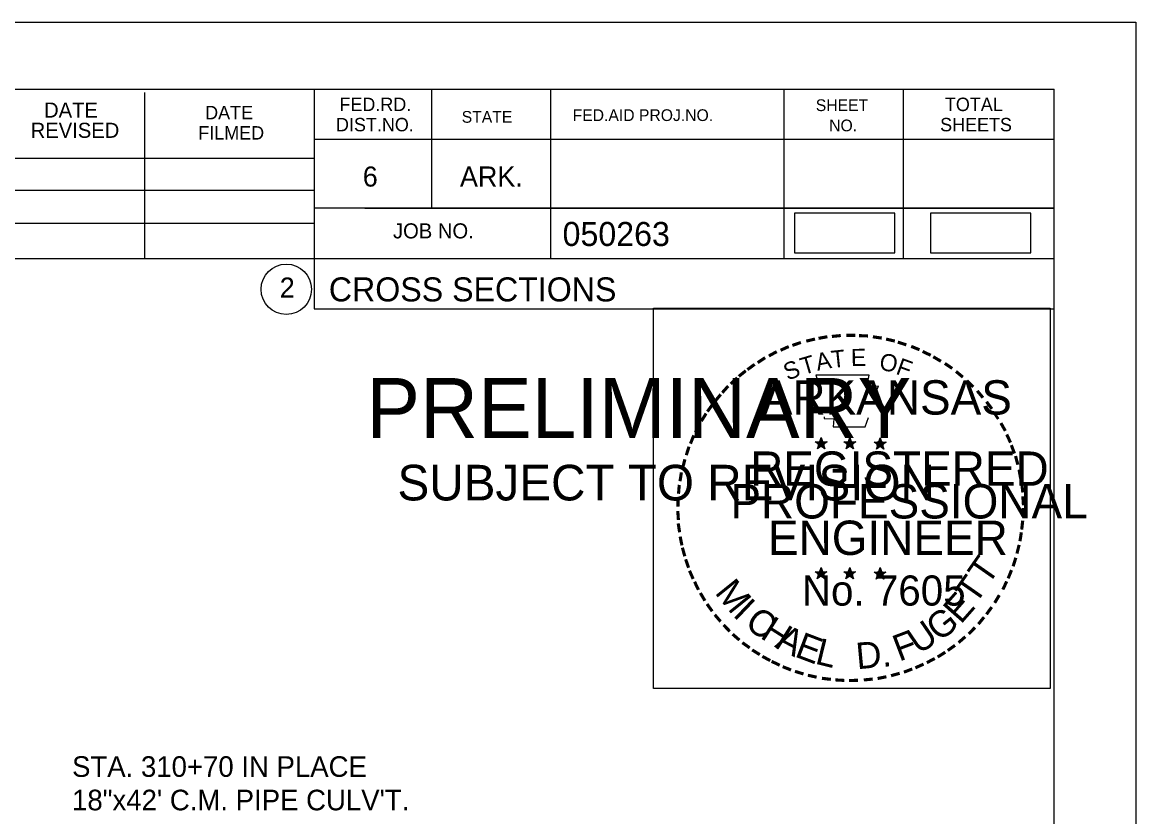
# Model space of a CAD drawing. Extents: x 1365647 to 1367999, y 387113 to 400173.
# Drawn here: x 1365992.2 to 1366057, y 398206.7 to 398253 of the extents above; entities that cross this region are included whole.
import ezdxf

# ---------------------------------------------------------------- set-up
doc = ezdxf.new("R2010")
doc.units = 0
for name, color, linetype in [('R_Border', 7, 'Continuous'), ('R_Border PE', 7, 'Continuous'), ('R_Border Prem', 7, 'Continuous'), ('R_Detour', 7, 'Continuous'), ('R_Draft', 7, 'Continuous'), ('R_No Plot', 7, 'Continuous')]:
    doc.layers.add(name, color=color, linetype=linetype)

msp = doc.modelspace()

# ---------------------------------------------------------------- linework, layer by layer
at = {"layer": 'R_Border'}
for p, q in [((1365736.095, 398249.077), (1366052.275, 398249.077)), ((1365999.315, 398239.197), (1365999.315, 398248.877)), ((1366009.175, 398249.077), (1366009.175, 398236.277)), ((1366016.015, 398249.077), (1366016.015, 398242.137)), ((1366022.955, 398249.077), (1366022.955, 398239.197)), ((1366036.535, 398249.077), (1366036.535, 398239.197)), ((1366043.475, 398249.077), (1366043.475, 398239.197)), ((1366052.275, 398043.617), (1366052.275, 398249.077)), ((1366052.275, 398246.137), (1366009.175, 398246.137)), ((1366052.275, 398246.157), (1366052.275, 398246.157)), ((1365970.015, 398245.057), (1366009.175, 398245.057)), ((1365970.015, 398243.197), (1366009.175, 398243.197)), ((1366052.275, 398242.137), (1366009.175, 398242.137)), ((1366012.135, 398242.137), (1366052.275, 398242.137)), ((1365970.015, 398241.257), (1366009.175, 398241.257)), ((1366052.275, 398239.197), (1365970.015, 398239.197)), ((1366009.175, 398236.277), (1366052.275, 398236.277))]:
    msp.add_line(p, q, dxfattribs=at)
msp.add_circle((1366007.562, 398237.412), 1.467, dxfattribs=at)
at = {"layer": 'R_Border PE'}
for p, q in [((1366038.356, 398228.523), (1366038.705, 398228.412)), ((1366038.356, 398228.523), (1366038.609, 398228.478)), ((1366038.356, 398228.523), (1366038.593, 398228.401)), ((1366038.489, 398228.115), (1366038.705, 398228.412)), ((1366038.705, 398228.777), (1366038.664, 398228.525)), ((1366038.705, 398228.412), (1366038.705, 398228.777)), ((1366038.705, 398228.777), (1366038.754, 398228.527)), ((1366039.052, 398228.523), (1366038.705, 398228.412)), ((1366038.918, 398228.115), (1366038.705, 398228.412)), ((1366039.052, 398228.523), (1366038.766, 398228.474)), ((1366038.918, 398228.115), (1366038.781, 398228.406)), ((1366039.052, 398228.523), (1366038.848, 398228.421)), ((1366040.026, 398228.523), (1366040.375, 398228.412)), ((1366040.026, 398228.523), (1366040.279, 398228.478)), ((1366040.026, 398228.523), (1366040.263, 398228.401)), ((1366040.159, 398228.115), (1366040.375, 398228.412)), ((1366040.375, 398228.777), (1366040.334, 398228.525)), ((1366040.375, 398228.412), (1366040.375, 398228.777)), ((1366040.375, 398228.777), (1366040.424, 398228.527)), ((1366040.722, 398228.523), (1366040.375, 398228.412)), ((1366040.588, 398228.115), (1366040.375, 398228.412)), ((1366040.722, 398228.523), (1366040.436, 398228.474)), ((1366040.588, 398228.115), (1366040.451, 398228.406)), ((1366040.722, 398228.523), (1366040.518, 398228.421)), ((1366041.79, 398228.511), (1366042.139, 398228.4)), ((1366041.79, 398228.511), (1366042.043, 398228.466)), ((1366041.79, 398228.511), (1366042.027, 398228.389)), ((1366041.923, 398228.103), (1366042.139, 398228.4)), ((1366042.139, 398228.765), (1366042.098, 398228.513)), ((1366042.139, 398228.4), (1366042.139, 398228.765)), ((1366042.139, 398228.765), (1366042.188, 398228.515)), ((1366042.486, 398228.511), (1366042.139, 398228.4)), ((1366042.352, 398228.103), (1366042.139, 398228.4)), ((1366042.486, 398228.511), (1366042.2, 398228.462)), ((1366042.352, 398228.103), (1366042.215, 398228.394)), ((1366042.486, 398228.511), (1366042.282, 398228.409)), ((1366038.489, 398228.115), (1366038.615, 398228.359)), ((1366038.489, 398228.115), (1366038.703, 398228.332)), ((1366038.918, 398228.115), (1366038.703, 398228.329)), ((1366040.159, 398228.115), (1366040.285, 398228.359)), ((1366040.159, 398228.115), (1366040.373, 398228.332)), ((1366040.588, 398228.115), (1366040.373, 398228.329)), ((1366041.923, 398228.103), (1366042.049, 398228.347)), ((1366041.923, 398228.103), (1366042.137, 398228.32)), ((1366042.352, 398228.103), (1366042.137, 398228.317)), ((1366038.352, 398220.95), (1366038.701, 398220.839)), ((1366038.352, 398220.95), (1366038.605, 398220.905)), ((1366038.352, 398220.95), (1366038.589, 398220.828)), ((1366038.485, 398220.542), (1366038.701, 398220.839)), ((1366038.485, 398220.542), (1366038.611, 398220.786)), ((1366038.485, 398220.542), (1366038.699, 398220.759)), ((1366038.701, 398221.204), (1366038.66, 398220.952)), ((1366038.914, 398220.542), (1366038.699, 398220.756)), ((1366038.701, 398220.839), (1366038.701, 398221.204)), ((1366038.701, 398221.204), (1366038.75, 398220.954)), ((1366039.048, 398220.95), (1366038.701, 398220.839)), ((1366038.914, 398220.542), (1366038.701, 398220.839)), ((1366039.048, 398220.95), (1366038.762, 398220.901)), ((1366038.914, 398220.542), (1366038.777, 398220.833)), ((1366039.048, 398220.95), (1366038.844, 398220.848)), ((1366040.021, 398220.95), (1366040.37, 398220.839)), ((1366040.021, 398220.95), (1366040.274, 398220.905)), ((1366040.021, 398220.95), (1366040.258, 398220.828)), ((1366040.154, 398220.542), (1366040.37, 398220.839)), ((1366040.154, 398220.542), (1366040.28, 398220.786)), ((1366040.154, 398220.542), (1366040.368, 398220.759)), ((1366040.37, 398221.204), (1366040.329, 398220.952)), ((1366040.583, 398220.542), (1366040.368, 398220.756)), ((1366040.37, 398220.839), (1366040.37, 398221.204)), ((1366040.37, 398221.204), (1366040.419, 398220.954)), ((1366040.717, 398220.95), (1366040.37, 398220.839)), ((1366040.583, 398220.542), (1366040.37, 398220.839)), ((1366040.717, 398220.95), (1366040.431, 398220.901)), ((1366040.583, 398220.542), (1366040.446, 398220.833)), ((1366040.717, 398220.95), (1366040.513, 398220.848)), ((1366041.788, 398220.94), (1366042.137, 398220.829)), ((1366041.788, 398220.94), (1366042.041, 398220.895)), ((1366041.788, 398220.94), (1366042.025, 398220.818)), ((1366041.921, 398220.532), (1366042.137, 398220.829)), ((1366041.921, 398220.532), (1366042.047, 398220.776)), ((1366041.921, 398220.532), (1366042.135, 398220.749)), ((1366042.137, 398221.194), (1366042.096, 398220.942)), ((1366042.35, 398220.532), (1366042.135, 398220.746)), ((1366042.137, 398220.829), (1366042.137, 398221.194)), ((1366042.137, 398221.194), (1366042.186, 398220.944)), ((1366042.484, 398220.94), (1366042.137, 398220.829)), ((1366042.35, 398220.532), (1366042.137, 398220.829)), ((1366042.484, 398220.94), (1366042.198, 398220.891)), ((1366042.35, 398220.532), (1366042.213, 398220.823)), ((1366042.484, 398220.94), (1366042.28, 398220.838))]:
    msp.add_line(p, q, dxfattribs=at)
for points in [[(1366038.397, 398232.401), (1366038.666, 398231.574)], [(1366041.908, 398231.479), (1366042.05, 398231.763), (1366041.365, 398231.739), (1366041.513, 398232.401), (1366038.397, 398232.401)], [(1366038.889, 398229.978), (1366038.889, 398229.891), (1366039.452, 398229.872), (1366039.398, 398229.399), (1366041.268, 398229.399), (1366041.469, 398229.935)], [(1366038.705, 398228.777), (1366038.918, 398228.115), (1366038.356, 398228.523), (1366039.052, 398228.523), (1366038.489, 398228.115), (1366038.705, 398228.777)], [(1366040.375, 398228.777), (1366040.588, 398228.115), (1366040.026, 398228.523), (1366040.722, 398228.523), (1366040.159, 398228.115), (1366040.375, 398228.777)], [(1366042.139, 398228.765), (1366042.352, 398228.103), (1366041.79, 398228.511), (1366042.486, 398228.511), (1366041.923, 398228.103), (1366042.139, 398228.765)], [(1366038.701, 398221.204), (1366038.914, 398220.542), (1366038.352, 398220.95), (1366039.048, 398220.95), (1366038.485, 398220.542), (1366038.701, 398221.204)], [(1366040.37, 398221.204), (1366040.583, 398220.542), (1366040.021, 398220.95), (1366040.717, 398220.95), (1366040.154, 398220.542), (1366040.37, 398221.204)], [(1366042.137, 398221.194), (1366042.35, 398220.532), (1366041.788, 398220.94), (1366042.484, 398220.94), (1366041.921, 398220.532), (1366042.137, 398221.194)]]:
    msp.add_lwpolyline(points, dxfattribs=at)
for centre, radius in [((1366038.704, 398228.412), 0.172), ((1366038.704, 398228.412), 0.145), ((1366038.704, 398228.412), 0.116), ((1366038.704, 398228.412), 0.0991), ((1366038.704, 398228.412), 0.0747), ((1366038.704, 398228.412), 0.0495), ((1366038.704, 398228.412), 0.0296), ((1366040.374, 398228.412), 0.172), ((1366040.374, 398228.412), 0.145), ((1366040.374, 398228.412), 0.116), ((1366040.374, 398228.412), 0.0991), ((1366040.374, 398228.412), 0.0747), ((1366040.374, 398228.412), 0.0495), ((1366040.374, 398228.412), 0.0296), ((1366042.138, 398228.4), 0.172), ((1366042.138, 398228.4), 0.145), ((1366042.138, 398228.4), 0.116), ((1366042.138, 398228.4), 0.0991), ((1366042.138, 398228.4), 0.0747), ((1366042.138, 398228.4), 0.0495), ((1366042.138, 398228.4), 0.0296), ((1366038.7, 398220.839), 0.172), ((1366038.7, 398220.839), 0.145), ((1366038.7, 398220.839), 0.116), ((1366038.7, 398220.839), 0.0991), ((1366038.7, 398220.839), 0.0747), ((1366038.7, 398220.839), 0.0495), ((1366038.7, 398220.839), 0.0296), ((1366040.369, 398220.839), 0.172), ((1366040.369, 398220.839), 0.145), ((1366040.369, 398220.839), 0.116), ((1366040.369, 398220.839), 0.0991), ((1366040.369, 398220.839), 0.0747), ((1366040.369, 398220.839), 0.0495), ((1366040.369, 398220.839), 0.0296), ((1366042.136, 398220.829), 0.172), ((1366042.136, 398220.829), 0.145), ((1366042.136, 398220.829), 0.116), ((1366042.136, 398220.829), 0.0991), ((1366042.136, 398220.829), 0.0747), ((1366042.136, 398220.829), 0.0495), ((1366042.136, 398220.829), 0.0296)]:
    msp.add_circle(centre, radius, dxfattribs=at)
at = {"layer": 'R_Detour'}
for points in [[(1366037.165, 398239.536), (1366042.998, 398239.536), (1366042.998, 398241.847), (1366037.165, 398241.847)], [(1366045.079, 398239.539), (1366050.912, 398239.539), (1366050.912, 398241.849), (1366045.079, 398241.849)]]:
    msp.add_lwpolyline(points, close=True, dxfattribs=at)
at = {"layer": 'R_No Plot'}
msp.add_line((1365723.694, 398252.971), (1366057.027, 398252.971), dxfattribs=at)
for points in [[(1365723.687, 398252.971), (1366057.027, 398252.971), (1366057.027, 398039.634), (1365723.687, 398039.634)], [(1366028.946, 398236.309), (1366052.044, 398236.309), (1366052.044, 398214.159), (1366028.946, 398214.159)]]:
    msp.add_lwpolyline(points, close=True, dxfattribs=at)

# ---------------------------------------------------------------- texts
at = {"layer": 'R_Border'}
for s, height, p in [('FED.RD.', 0.7819, (1366010.655, 398247.797)), ('TOTAL', 0.7819, (1366045.915, 398247.797)), ('DATE', 0.8792, (1365993.455, 398247.417)), ('DATE', 0.7819, (1366002.835, 398247.317)), ('FED.AID PROJ.NO.', 0.684, (1366024.235, 398247.217)), ('SHEET', 0.684, (1366038.395, 398247.797)), ('DIST.NO.', 0.7819, (1366010.455, 398246.617)), ('STATE', 0.684, (1366017.775, 398247.117)), ('NO.', 0.684, (1366039.175, 398246.617)), ('SHEETS', 0.7819, (1366045.635, 398246.617)), ('REVISED', 0.8792, (1365992.675, 398246.237)), ('FILMED', 0.7819, (1366002.435, 398246.137)), ('6', 1.172, (1366012.015, 398243.397)), ('ARK.', 1.1723, (1366017.675, 398243.397)), ('JOB NO.', 0.8792, (1366013.775, 398240.377)), ('050263', 1.4, (1366023.651, 398239.936)), ('CROSS SECTIONS', 1.4, (1366010.038, 398236.707)), ('2', 1.172, (1366007.179, 398236.926))]:
    msp.add_text(s, height=height, rotation=360, dxfattribs=at).set_placement(p)
at = {"layer": 'R_Border PE'}
for s, height, rotation, p in [('-', 1.6, 19.17608, (1366037.145, 398233.528)), ('-', 1.6, 13.63015, (1366037.895, 398233.769)), ('-', 1.6, 10.21935, (1366038.573, 398233.931)), ('-', 1.6, 5.89682, (1366039.302, 398234.041)), ('-', 1.6, 0.18623, (1366040.074, 398234.113)), ('-', 1.6, 357.74304, (1366040.797, 398234.1)), ('-', 1.6, 352.16172, (1366041.541, 398234.044)), ('-', 1.6, 347.20489, (1366042.26, 398233.93)), ('-', 1.6, 342.3362, (1366042.895, 398233.775)), ('-', 1.6, 28.79182, (1366035.878, 398232.942)), ('-', 1.6, 24.30721, (1366036.511, 398233.259)), ('T', 1, 16.4036, (1366037.666, 398232.41)), ('A', 1, 11.21318, (1366038.492, 398232.661)), ('T', 1, 6.02276, (1366039.341, 398232.827)), ('E', 1, 0.83234, (1366040.446, 398232.937)), ('O', 1, 350.4515, (1366042.05, 398232.727)), ('-', 1.6, 337.85509, (1366043.63, 398233.552)), ('-', 1.6, 334.12109, (1366044.261, 398233.281)), ('-', 1.6, 36.23174, (1366034.703, 398232.177)), ('-', 1.6, 34.06357, (1366035.281, 398232.572)), ('S', 1, 21.59401, (1366036.752, 398232.079)), ('F', 1, 340.07066, (1366043.004, 398232.499)), ('-', 1.6, 329.64089, (1366044.84, 398232.998)), ('-', 1.6, 325.86266, (1366045.483, 398232.637)), ('-', 1.6, 42.96224, (1366033.794, 398231.382)), ('-', 1.6, 38.95066, (1366034.227, 398231.799)), ('-', 1.6, 320.52971, (1366046.093, 398232.211)), ('-', 1.6, 48.42305, (1366033.346, 398230.904)), ('ARKANSAS', 2, 360, (1366035.25, 398230.113)), ('-', 1.6, 315.57859, (1366046.692, 398231.723)), ('-', 1.6, 50.61417, (1366032.943, 398230.418)), ('-', 1.6, 309.87973, (1366047.261, 398231.173)), ('-', 1.6, 54.23247, (1366032.53, 398229.851)), ('-', 1.6, 306.65218, (1366047.786, 398230.571)), ('-', 1.6, 58.07063, (1366032.205, 398229.324)), ('-', 1.4, 303.67529, (1366048.272, 398230.003)), ('-', 1.6, 62.87135, (1366031.892, 398228.71)), ('-', 1.6, 299.66835, (1366048.591, 398229.396)), ('-', 1.6, 67.77427, (1366031.633, 398228.099)), ('DWB', 0.01, 360, (1366038.691, 398228.407)), ('DWB', 0.01, 360, (1366040.361, 398228.407)), ('DWB', 0.01, 360, (1366042.125, 398228.395)), ('-', 1.6, 294.66279, (1366048.915, 398228.784)), ('-', 1.6, 72.39447, (1366031.414, 398227.469)), ('REGISTERED', 2, 360, (1366034.572, 398225.964)), ('-', 1.6, 290.57283, (1366049.172, 398228.207)), ('-', 1.6, 75.46096, (1366031.217, 398226.755)), ('-', 1.6, 285.12326, (1366049.406, 398227.627)), ('-', 1.6, 81.20126, (1366031.085, 398226.042)), ('-', 1.6, 280.54934, (1366049.606, 398226.885)), ('-', 1.6, 85.18634, (1366031.009, 398225.351)), ('PROFESSIONAL', 2, 360, (1366033.424, 398224.06)), ('-', 1.6, 276.59616, (1366049.768, 398226.117)), ('-', 1.6, 89.06224, (1366030.984, 398224.65)), ('-', 1.6, 274.33011, (1366049.828, 398225.395)), ('-', 1.6, 269.94067, (1366049.862, 398224.763)), ('-', 1.6, 94.19588, (1366031.019, 398223.925)), ('ENGINEER', 2, 360, (1366035.611, 398221.935)), ('-', 1.6, 263.5172, (1366049.843, 398224.097)), ('-', 1.6, 98.94793, (1366031.091, 398223.258)), ('-', 1.6, 260.99529, (1366049.772, 398223.443)), ('-', 1.6, 101.71495, (1366031.226, 398222.525)), ('-', 1.6, 105.45785, (1366031.388, 398221.93)), ('T', 1.54, 55.05496, (1366048.42, 398220.104)), ('-', 1.6, 255.7626, (1366049.662, 398222.765)), ('-', 1.6, 109.08742, (1366031.603, 398221.299)), ('-', 1.6, 252.86809, (1366049.481, 398222.045)), ('-', 1.6, 114.06432, (1366031.857, 398220.703)), ('No. 7605', 1.757, 360, (1366037.585, 398218.984)), ('DWB', 0.01, 360, (1366038.686, 398220.835)), ('DWB', 0.01, 360, (1366040.355, 398220.833)), ('DWB', 0.01, 360, (1366042.122, 398220.824)), ('T', 1.54, 55.05496, (1366047.689, 398218.984)), ('-', 1.6, 247.88866, (1366049.258, 398221.372)), ('-', 1.6, 115.72885, (1366032.162, 398220.085)), ('M', 1.54, 308.91747, (1366032.472, 398219.73)), ('-', 1.6, 244.61971, (1366048.996, 398220.743)), ('-', 1.6, 120.44712, (1366032.519, 398219.499)), ('I', 1.54, 316.46364, (1366033.514, 398218.41)), ('E', 1.54, 48.73133, (1366046.843, 398217.857)), ('-', 1.6, 239.07125, (1366048.602, 398219.991)), ('-', 1.6, 125.89344, (1366032.922, 398218.938)), ('C', 1.54, 324.01974, (1366034.187, 398217.787)), ('G', 1.54, 38.21734, (1366045.59, 398216.837)), ('-', 1.6, 233.84524, (1366048.2, 398219.338)), ('-', 1.6, 130.71812, (1366033.384, 398218.386)), ('H', 1.54, 327.53419, (1366035.097, 398217.132)), ('U', 1.54, 34.40523, (1366044.391, 398216.104)), ('-', 1.6, 231.25377, (1366047.77, 398218.772)), ('-', 1.6, 134.22381, (1366033.901, 398217.841)), ('-', 1.6, 138.93382, (1366034.426, 398217.377)), ('A', 1.54, 332.55127, (1366035.951, 398216.595)), ('E', 1.54, 339.20679, (1366037.109, 398216.033)), ('F', 1.54, 20.82016, (1366043.254, 398215.71)), ('-', 1.6, 225.76533, (1366047.291, 398218.208)), ('-', 1.6, 144.64634, (1366034.982, 398216.971)), ('L', 1.54, 346.2929, (1366038.301, 398215.609)), ('D.', 1.54, 5.26016, (1366040.804, 398215.272)), ('-', 1.6, 215.73633, (1366046.22, 398217.227)), ('-', 1.6, 221.08509, (1366046.769, 398217.699)), ('-', 1.6, 148.08978, (1366035.543, 398216.6)), ('-', 1.6, 151.57039, (1366036.122, 398216.275)), ('-', 1.6, 212.24909, (1366045.686, 398216.84)), ('-', 1.6, 154.60019, (1366036.644, 398216.028)), ('-', 1.6, 158.56121, (1366037.268, 398215.774)), ('-', 1.6, 204.25161, (1366044.504, 398216.175)), ('-', 1.6, 207.35684, (1366045.128, 398216.494)), ('-', 1.6, 162.79826, (1366037.955, 398215.561)), ('-', 1.6, 167.55551, (1366038.67, 398215.397)), ('-', 1.6, 173.11546, (1366039.442, 398215.287)), ('-', 1.6, 185.81666, (1366041.743, 398215.329)), ('-', 1.6, 191.28576, (1366042.479, 398215.461)), ('-', 1.6, 195.47429, (1366043.208, 398215.66)), ('-', 1.6, 200.71842, (1366043.885, 398215.902)), ('-', 1.6, 176.51827, (1366040.19, 398215.234)), ('-', 1.6, 181.59176, (1366040.934, 398215.253))]:
    msp.add_text(s, height=height, rotation=rotation, dxfattribs=at).set_placement(p)
at = {"layer": 'R_Border Prem'}
for s, height, p in [('PRELIMINARY', 3.5, (1366012.226, 398228.74)), ('DWB', 0.01, (1366012.973, 398230.589)), ('SUBJECT TO REVISION', 2.07511, (1366014.035, 398225.111))]:
    msp.add_text(s, height=height, rotation=360, dxfattribs=at).set_placement(p)
at = {"layer": 'R_Draft'}
for s, p in [('STA. 310+70 IN PLACE', (1365995.085, 398209.006)), ('18"x42\' C.M. PIPE CULV\'T.', (1365995.085, 398207.056))]:
    msp.add_text(s, height=1.2, rotation=360, dxfattribs=at).set_placement(p)

doc.saveas('drawing.dxf')
